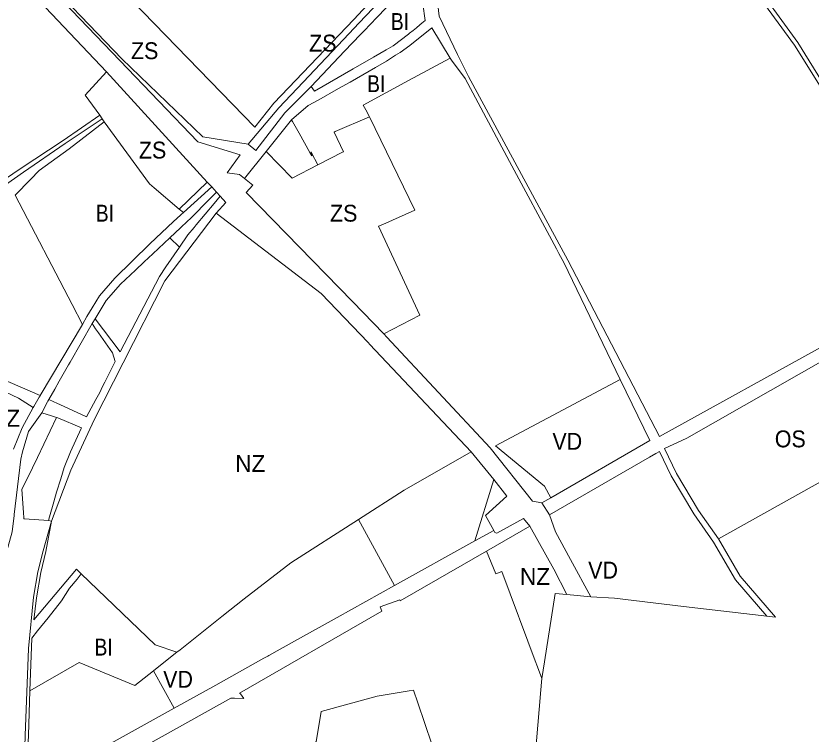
# Model space of a CAD drawing. Extents: x -650451 to -642268, y -1075216 to -1066610.
# Drawn here: x -646629 to -646064, y -1073015 to -1072505 of the extents above; entities that cross this region are included whole.
import ezdxf

# ---------------------------------------------------------------- set-up
doc = ezdxf.new("R2010")
doc.units = 0
doc.header["$LTSCALE"] = 4.8
for name, color, linetype, lineweight in [('15', 7, 'Continuous', 13), ('2', 7, 'Continuous', 13), ('25', 7, 'Continuous', 13), ('35', 7, 'Continuous', 13), ('41', 7, 'Continuous', 13), ('45', 7, 'Continuous', 13), ('46', 7, 'Continuous', 13), ('6', 7, 'Continuous', 13), ('9', 7, 'Continuous', 13)]:
    doc.layers.add(name, color=color, linetype=linetype, lineweight=lineweight)
doc.layers.add('62', color=7, linetype='Continuous')

msp = doc.modelspace()

# ---------------------------------------------------------------- linework, layer by layer
at = {"layer": '15'}
for points in [[(-646415.75, -1072178.82), (-646407.81, -1072188.6), (-646367.24, -1072276.07), (-646356.62, -1072289.89), (-646349.05, -1072298.16), (-646326.33, -1072322.56), (-646298.76, -1072344.13), (-646267.31, -1072361.39), (-646225.13, -1072384.18), (-646183.23, -1072407.45), (-646151.34, -1072429.6), (-646108.36, -1072475.46), (-646073.49, -1072523.45), (-646054.2, -1072554.48), (-646040.96, -1072577.06), (-646028.02, -1072609.24), (-646016.23, -1072641.16), (-646003.73, -1072680.75), (-645989.39, -1072712.38), (-645973.9, -1072738.22), (-645970.61, -1072747.97), (-645967.91, -1072767.31), (-645967.22, -1072787.26), (-645943.65, -1072789.47)], [(-646466.84, -1072620.18), (-646470.33, -1072617.33), (-646479.13, -1072616.26), (-646469.93, -1072603.28), (-646499.98, -1072594.11), (-646555.4, -1072536.38), (-646709.19, -1072376.06), (-646746.37, -1072333.94), (-646794.77, -1072282.59), (-646806.14, -1072261.22), (-646814.33, -1072251.34), (-646837.4, -1072236.27), (-646874.21, -1072201.34), (-646882.135, -1072193.308)], [(-646357.09, -1072310.35), (-646360.3, -1072310.87), (-646345.73, -1072375.51), (-646336.01, -1072456.23), (-646336.29, -1072457.22), (-646335.99, -1072459.38), (-646333.34, -1072461.67), (-646328.45, -1072504.81)], [(-646056.42, -1072556.49), (-646075.82, -1072525.54), (-646110.61, -1072477.49), (-646153.49, -1072431.54), (-646172.81, -1072418.2), (-646185.45, -1072409.47), (-646194.19, -1072404.62), (-646237.94, -1072404.35), (-646254.75, -1072404.25)], [(-646618.158, -1072468.098), (-646554.1, -1072535.1), (-646496.37, -1072590.65), (-646464.22, -1072595.84)], [(-646419.42, -1072554.86), (-646417.04, -1072558.03), (-646389.66, -1072542.34), (-646375.02, -1072533.97), (-646366.06, -1072528.72), (-646361.21, -1072525.88), (-646350.3, -1072517.64), (-646349.44, -1072516.94), (-646346.96, -1072514.94), (-646344.62, -1072513.04), (-646342.09, -1072511), (-646340.7, -1072509.87), (-646338.39, -1072508), (-646339.97, -1072495.95), (-646343.13, -1072475.03)], [(-646328.45, -1072504.81), (-646315.32, -1072532.01), (-646307.6, -1072547.74), (-646236.97, -1072678.31), (-646171.72, -1072803.51), (-646052.58, -1072737.82)], [(-646320.62, -1072534.6), (-646333.56, -1072513.13), (-646349.18, -1072525.64), (-646356.24, -1072530.55), (-646359.35, -1072532.58), (-646365.89, -1072536.86), (-646373.66, -1072541.37), (-646391.59, -1072551.76), (-646400, -1072556.19), (-646413.86, -1072564.2), (-646421.52, -1072568.42), (-646433.36, -1072578.45), (-646451.458, -1072601.008), (-646466.84, -1072620.18)], [(-646199.72, -1072763.1), (-646239.88, -1072679.99), (-646243.32, -1072673.57), (-646245.13, -1072670.2), (-646278.44, -1072608.07), (-646310.01, -1072549.22), (-646319.56, -1072536.05), (-646320.62, -1072534.6)], [(-646464.22, -1072595.84), (-646458.76, -1072600.29), (-646438.05, -1072573.49), (-646419.42, -1072554.86)], [(-646876.53, -1072777.33), (-646830.21, -1072751.9), (-646785.3, -1072721.58), (-646742.12, -1072691.26), (-646698.27, -1072661.58), (-646657.13, -1072634.3), (-646626.37, -1072613.4), (-646595.77, -1072593.16), (-646569.69, -1072575.19), (-646567.89, -1072577.87)], [(-646567.89, -1072577.87), (-646594.18, -1072595.26), (-646623.97, -1072615.59), (-646697.89, -1072667.65)], [(-646513.05, -1072668.97), (-646507.03, -1072660.28), (-646502.7, -1072655.08), (-646501.06, -1072653.12), (-646488.4, -1072637.89), (-646484.1, -1072632.72)], [(-646484.1, -1072632.72), (-646480.02, -1072637.18), (-646486.95, -1072644.87)], [(-646486.95, -1072644.87), (-646523.5, -1072692.86), (-646553.12, -1072751.12), (-646573.72, -1072791.74), (-646590.21, -1072827.45), (-646603.99, -1072863.84), (-646606.09, -1072863.23)], [(-646573.04, -1072719.85), (-646555.29, -1072743.47), (-646527.32, -1072689.94), (-646522.77, -1072683), (-646513.05, -1072668.97)], [(-646605.93, -1072777.31), (-646599.75, -1072780.14), (-646598.02, -1072780.93), (-646579.08, -1072789.5), (-646572.45, -1072777.28), (-646569.72, -1072772.24), (-646567.66, -1072768.09), (-646566, -1072764.9), (-646558.8, -1072750.3), (-646560.74, -1072744.12), (-646570.64, -1072729.84), (-646572.64, -1072726.97), (-646575.17, -1072723.31), (-646573.04, -1072719.85)], [(-645991.37, -1072798.84), (-645990.23, -1072788.27), (-645989.88, -1072784.99), (-645995.95, -1072779.42), (-646013.15, -1072760.96), (-646027.3, -1072750.14), (-646041.81, -1072745.33), (-646052.23, -1072747.56), (-646152.26, -1072804.66), (-646168.17, -1072812.07), (-646159.73, -1072829.79), (-646143.99, -1072856.11), (-646129.91, -1072876.24)], [(-646737.05, -1072756.4), (-646732.5, -1072757.63), (-646708.65, -1072775.02), (-646702.45, -1072773.39), (-646647.93, -1072759.01), (-646612.11, -1072774.56)], [(-646249.04, -1072847.16), (-646178.75, -1072806.5), (-646199.72, -1072763.1)], [(-646616.97, -1072782.9), (-646627.38, -1072776.23), (-646636.84, -1072771.74), (-646646.12, -1072767.32), (-646701.12, -1072787.08)], [(-646612.11, -1072774.56), (-646612.4, -1072775.05), (-646612.76, -1072775.67), (-646616.6, -1072782.31), (-646616.97, -1072782.9)], [(-646610.86, -1072786.74), (-646606.795, -1072778.965), (-646606.54, -1072778.47), (-646605.93, -1072777.31)], [(-646600.37, -1072790.04), (-646603.99, -1072788.9), (-646610.86, -1072786.74)], [(-646606.09, -1072863.23), (-646605.32, -1072860.63), (-646602.37, -1072849.93), (-646600.35, -1072843.05), (-646597.38, -1072833.61), (-646594.89, -1072825.68), (-646590.47, -1072814.45), (-646582.98, -1072797.91), (-646582.77, -1072797.45), (-646599.44, -1072790.33), (-646600.37, -1072790.04)], [(-646095.6, -1072931.21), (-646117.66, -1072905.49), (-646133.31, -1072878.61), (-646147.4, -1072858.48), (-646163.47, -1072831.58), (-646171.77, -1072814.14), (-646174.3, -1072815.6), (-646179.01, -1072818.3), (-646250.05, -1072859.17), (-646255.39, -1072850.83), (-646249.04, -1072847.16)], [(-646618.56, -1073101.42), (-646620.19, -1073102.14), (-646621.38, -1073102.66), (-646627, -1073073.75), (-646626.07, -1073068.71), (-646624.17, -1073058.44), (-646623.51, -1073039.8), (-646622.66, -1073016.13), (-646620.39, -1072954.3), (-646616.9, -1072917.9), (-646613.68, -1072899.89), (-646610.04, -1072884.81), (-646603.99, -1072863.84)], [(-646603.99, -1072863.84), (-646607.94, -1072885.41), (-646611.51, -1072900.28), (-646614.73, -1072918.29), (-646616.49, -1072934), (-646586.22, -1072897.88), (-646582.8, -1072901.17)], [(-646289.57, -1072870.47), (-646288.95, -1072871.78), (-646287.48, -1072872.3), (-646268.48, -1072861.81), (-646264.06, -1072867.32)], [(-646516.7, -1072996.65), (-646487.19, -1072980.23), (-646453, -1072961.2), (-646450.17, -1072959.63), (-646449.44, -1072959.22), (-646431.29, -1072949.12), (-646401, -1072932.26), (-646360.22, -1072909.57), (-646303.02, -1072877.74), (-646289.57, -1072870.47)], [(-646264.06, -1072867.32), (-646276.24, -1072874.34), (-646294.78, -1072885.04)], [(-646129.91, -1072876.24), (-646114.5, -1072902.8), (-646089.39, -1072931.92), (-646095.6, -1072931.21)], [(-646294.78, -1072885.04), (-646356.19, -1072920.37), (-646356.46, -1072919.65), (-646370.26, -1072924.6), (-646369.16, -1072927.84), (-646470.24, -1072985.98), (-646469.61, -1072986.45), (-646467.34, -1072989.85), (-646473.97, -1072989.63), (-646476.45, -1072989.55), (-646555.79, -1073033.92)], [(-646582.8, -1072901.17), (-646585.85, -1072904.89), (-646591.2, -1072911.41), (-646596.98, -1072920.49), (-646606.48, -1072932.39), (-646613.84, -1072941.71), (-646617.93, -1072946.87), (-646619.48, -1072984.34)], [(-646619.48, -1072984.34), (-646620.38, -1073015.9), (-646620.71, -1073025.49), (-646621.44, -1073049.79), (-646616.55, -1073052.21), (-646516.7, -1072996.65)]]:
    msp.add_lwpolyline(points, dxfattribs=at)
at = {"layer": '2'}
for points in [[(-646345.741, -1072460.38), (-646389.081, -1072507.297), (-646445.877, -1072566.771), (-646459.575, -1072583.748), (-646594.561, -1072444.38)], [(-646419.42, -1072554.86), (-646395.71, -1072529.8), (-646384.41, -1072517.86), (-646381.81, -1072515.17), (-646372.79, -1072505.81), (-646352.53, -1072484.78), (-646343.13, -1072475.03)], [(-646343.13, -1072475.03), (-646339.97, -1072495.95), (-646338.39, -1072508), (-646340.7, -1072509.87), (-646342.09, -1072511), (-646344.62, -1072513.04), (-646346.96, -1072514.94), (-646349.44, -1072516.94), (-646350.3, -1072517.64), (-646361.21, -1072525.88), (-646366.06, -1072528.72), (-646375.02, -1072533.97), (-646389.66, -1072542.34), (-646417.04, -1072558.03), (-646419.42, -1072554.86)], [(-646433.36, -1072578.45), (-646421.52, -1072568.42), (-646413.86, -1072564.2), (-646400, -1072556.19), (-646391.59, -1072551.76), (-646373.66, -1072541.37), (-646365.89, -1072536.86), (-646359.35, -1072532.58), (-646356.24, -1072530.55), (-646349.18, -1072525.64), (-646333.56, -1072513.13), (-646320.62, -1072534.6)], [(-646320.62, -1072534.6), (-646350.18, -1072550.59), (-646382.41, -1072568.01), (-646380.47, -1072571.51), (-646377.84, -1072576.29)], [(-646414.77, -1072610.61), (-646419.11, -1072602.03), (-646419.47, -1072601.31), (-646419.02, -1072604.18), (-646420.36, -1072601.78), (-646427.95, -1072588.07), (-646432.57, -1072579.75), (-646433.36, -1072578.45)], [(-646377.84, -1072576.29), (-646402.24, -1072586.89), (-646403.01, -1072587.22), (-646396.49, -1072601.15), (-646397.18, -1072601.51), (-646406.02, -1072606.08), (-646414.77, -1072610.61)], [(-646629.86, -1072632.07), (-646618.94, -1072620.88), (-646612.66, -1072614.57), (-646591.49, -1072599.19), (-646566.49, -1072579.96)], [(-646566.49, -1072579.96), (-646534.36, -1072624), (-646531.13, -1072626.73), (-646513.209, -1072641.935), (-646510.28, -1072644.42)], [(-646581.92, -1072723.91), (-646589.37, -1072709.83), (-646629.86, -1072632.07)], [(-646510.28, -1072644.42), (-646511.84, -1072645.84), (-646512.21, -1072646.18), (-646517.19, -1072650.7), (-646534.18, -1072666.63), (-646558.97, -1072691.01), (-646569.81, -1072703.71), (-646575.12, -1072712.2), (-646578.98, -1072718.36), (-646581.92, -1072723.91)], [(-646573.04, -1072719.85), (-646565.04, -1072706.87), (-646554.85, -1072695.37), (-646544.26, -1072685.38), (-646538.05, -1072679.53), (-646531.95, -1072673.77), (-646519.93, -1072662.47), (-646513.05, -1072668.97)], [(-646513.05, -1072668.97), (-646522.77, -1072683), (-646527.32, -1072689.94), (-646555.29, -1072743.47), (-646573.04, -1072719.85)], [(-646605.93, -1072777.31), (-646601.72, -1072769.92), (-646598.51, -1072764.27), (-646597.52, -1072762.54), (-646591.82, -1072752.54), (-646590.83, -1072750.81), (-646575.17, -1072723.31)], [(-646575.17, -1072723.31), (-646572.64, -1072726.97), (-646570.64, -1072729.84), (-646560.74, -1072744.12), (-646558.8, -1072750.3), (-646566, -1072764.9), (-646567.66, -1072768.09), (-646569.72, -1072772.24), (-646572.45, -1072777.28), (-646579.08, -1072789.5), (-646598.02, -1072780.93), (-646599.75, -1072780.14), (-646605.93, -1072777.31)], [(-646623.67, -1072862.03), (-646623.71, -1072861.37), (-646623.95, -1072857.6), (-646625.02, -1072841.21), (-646617.596, -1072825.798), (-646614.07, -1072818.47), (-646600.37, -1072790.04)], [(-646600.37, -1072790.04), (-646599.44, -1072790.33), (-646582.77, -1072797.45), (-646582.98, -1072797.91), (-646590.47, -1072814.45), (-646594.89, -1072825.68), (-646597.38, -1072833.61), (-646600.35, -1072843.05), (-646602.37, -1072849.93), (-646605.32, -1072860.63), (-646606.09, -1072863.23)], [(-646606.09, -1072863.23), (-646623.25, -1072862.05), (-646623.67, -1072862.03)], [(-646619.48, -1072984.34), (-646617.93, -1072946.87), (-646613.84, -1072941.71), (-646606.48, -1072932.39), (-646596.98, -1072920.49), (-646591.2, -1072911.41), (-646585.85, -1072904.89), (-646582.8, -1072901.17)], [(-646582.8, -1072901.17), (-646530.4, -1072951.72), (-646514.85, -1072956.93)], [(-646514.85, -1072956.93), (-646521.76, -1072962.42), (-646531.46, -1072970.12)], [(-646531.46, -1072970.12), (-646544.68, -1072980.62), (-646584.23, -1072964.22), (-646619.48, -1072984.34)]]:
    msp.add_lwpolyline(points, dxfattribs=at)
at = {"layer": '25'}
for points in [[(-646882.135, -1072193.308), (-646874.21, -1072201.34), (-646837.4, -1072236.27), (-646814.33, -1072251.34), (-646806.14, -1072261.22), (-646794.77, -1072282.59), (-646746.37, -1072333.94), (-646709.19, -1072376.06), (-646555.4, -1072536.38), (-646499.98, -1072594.11), (-646469.93, -1072603.28), (-646479.13, -1072616.26), (-646470.33, -1072617.33), (-646466.84, -1072620.18)], [(-646564.91, -1072544.37), (-646595.21, -1072512.47), (-646647.48, -1072457.43), (-646768.87, -1072329.6), (-646772.7, -1072325.66)], [(-646486.95, -1072644.87), (-646480.02, -1072637.18), (-646484.1, -1072632.72), (-646486.62, -1072629.97), (-646490.11, -1072626.15), (-646493.229, -1072622.74), (-646564.91, -1072544.37)], [(-646466.84, -1072620.18), (-646460.98, -1072624.95), (-646465.55, -1072630.11), (-646389.97, -1072707.73), (-646367.72, -1072730.68)], [(-646305.56, -1072814.43), (-646377.69, -1072738.13), (-646378.96, -1072736.78), (-646412.35, -1072701.92), (-646486.95, -1072644.87)], [(-646367.72, -1072730.68), (-646365.52, -1072733.03), (-646292.17, -1072811.6), (-646261.97, -1072849.66), (-646255.39, -1072850.83), (-646250.05, -1072859.17)], [(-646289.57, -1072870.47), (-646295.37, -1072859.86), (-646280.32, -1072845.93), (-646289.63, -1072834.04), (-646305.56, -1072814.43)], [(-646250.05, -1072859.17), (-646245.69, -1072871.45), (-646235.02, -1072891.02), (-646220.64, -1072917.46), (-646237.66, -1072915.89)], [(-646264.06, -1072867.32), (-646268.48, -1072861.81), (-646287.48, -1072872.3), (-646288.95, -1072871.78), (-646289.57, -1072870.47)], [(-646237.66, -1072915.89), (-646246.82, -1072897.82), (-646264.06, -1072867.32)]]:
    msp.add_lwpolyline(points, dxfattribs=at)
at = {"layer": '35'}
for points in [[(-646249.04, -1072847.16), (-646253.56, -1072838.8), (-646288.27, -1072810.22), (-646199.72, -1072763.1)], [(-646199.72, -1072763.1), (-646178.75, -1072806.5), (-646249.04, -1072847.16)], [(-646250.05, -1072859.17), (-646179.01, -1072818.3), (-646174.3, -1072815.6), (-646171.77, -1072814.14), (-646163.47, -1072831.58), (-646147.4, -1072858.48), (-646133.31, -1072878.61), (-646117.66, -1072905.49), (-646095.6, -1072931.21)], [(-646220.64, -1072917.46), (-646235.02, -1072891.02), (-646245.69, -1072871.45), (-646250.05, -1072859.17)], [(-646514.85, -1072956.93), (-646512.65, -1072955.18), (-646510.27, -1072953.29), (-646505.53, -1072949.52), (-646483, -1072931.63), (-646466.97, -1072918.89), (-646433.87, -1072893.44), (-646385.86, -1072862.59), (-646360.22, -1072909.57)], [(-646555.79, -1073033.92), (-646476.45, -1072989.55), (-646473.97, -1072989.63), (-646467.34, -1072989.85), (-646469.61, -1072986.45), (-646470.24, -1072985.98), (-646369.16, -1072927.84), (-646370.26, -1072924.6), (-646356.46, -1072919.65), (-646356.19, -1072920.37), (-646294.78, -1072885.04)], [(-646294.78, -1072885.04), (-646288.06, -1072901.13), (-646283.96, -1072899.46), (-646259.43, -1072964.94), (-646259.28, -1072965.36), (-646255.41, -1072975.67)], [(-646360.22, -1072909.57), (-646401, -1072932.26), (-646431.29, -1072949.12), (-646449.44, -1072959.22), (-646450.17, -1072959.63), (-646453, -1072961.2), (-646487.19, -1072980.23), (-646516.7, -1072996.65), (-646531.46, -1072970.12)], [(-646095.6, -1072931.21), (-646154.82, -1072924.44), (-646203.72, -1072918.45), (-646220.64, -1072917.46)], [(-646531.46, -1072970.12), (-646521.76, -1072962.42), (-646514.85, -1072956.93)], [(-646255.41, -1072975.67), (-646255.79, -1072978.09), (-646256.25, -1072983.65), (-646261.54, -1073047.75), (-646263.36, -1073069.88), (-646262.94, -1073074.15)], [(-646312.87, -1073082.4), (-646333.54, -1073022.2), (-646343.57, -1072993), (-646346.69, -1072983.91), (-646349.72, -1072984.42), (-646372.47, -1072988.24), (-646412.31, -1072999.06), (-646415.94, -1073020.53), (-646442.78, -1073031.24), (-646452.08, -1073034.96), (-646542.62, -1073071.1)]]:
    msp.add_lwpolyline(points, dxfattribs=at)
at = {"layer": '41'}
for p, q in [((-646466.84, -1072620.18), (-646451.458, -1072601.008)), ((-646303.02, -1072877.74), (-646289.63, -1072834.04))]:
    msp.add_line(p, q, dxfattribs=at)
for points in [[(-646594.561, -1072444.38), (-646459.575, -1072583.748), (-646445.877, -1072566.771), (-646389.081, -1072507.297), (-646345.741, -1072460.38), (-646345.36, -1072467.29)], [(-646464.22, -1072595.84), (-646496.37, -1072590.65), (-646554.1, -1072535.1), (-646618.158, -1072468.098)], [(-646345.36, -1072467.29), (-646385.5, -1072509.78), (-646392.36, -1072517.06), (-646425.07, -1072551.7), (-646442.31, -1072569.97), (-646464.22, -1072595.84)], [(-646569.69, -1072575.19), (-646580.06, -1072561.09), (-646564.91, -1072544.37), (-646493.229, -1072622.74), (-646513.209, -1072641.935)], [(-646513.209, -1072641.935), (-646531.13, -1072626.73), (-646534.36, -1072624), (-646566.49, -1072579.96), (-646567.89, -1072577.87), (-646569.69, -1072575.19)], [(-646414.77, -1072610.61), (-646406.02, -1072606.08), (-646397.18, -1072601.51), (-646396.49, -1072601.15), (-646403.01, -1072587.22), (-646402.24, -1072586.89), (-646377.84, -1072576.29)], [(-646377.84, -1072576.29), (-646345.75, -1072642.79), (-646368.51, -1072652.81), (-646371.66, -1072654.2), (-646342.08, -1072717.43), (-646367.72, -1072730.68)], [(-646451.458, -1072601.008), (-646433.024, -1072620.04), (-646414.77, -1072610.61)], [(-646367.72, -1072730.68), (-646389.97, -1072707.73), (-646465.55, -1072630.11), (-646460.98, -1072624.95), (-646466.84, -1072620.18)], [(-646519.93, -1072662.47), (-646512.3, -1072655.3), (-646507.21, -1072650.52), (-646505.26, -1072648.68), (-646491.42, -1072634.69), (-646486.62, -1072629.97), (-646484.1, -1072632.72)], [(-646484.1, -1072632.72), (-646488.4, -1072637.89), (-646501.06, -1072653.12), (-646502.7, -1072655.08), (-646507.03, -1072660.28), (-646513.05, -1072668.97), (-646519.93, -1072662.47)], [(-646289.63, -1072834.04), (-646280.32, -1072845.93), (-646295.37, -1072859.86), (-646289.57, -1072870.47), (-646303.02, -1072877.74)]]:
    msp.add_lwpolyline(points, dxfattribs=at)
at = {"layer": '45'}
for points in [[(-645943.65, -1072789.47), (-645967.22, -1072787.26), (-645967.91, -1072767.31), (-645970.61, -1072747.97), (-645973.9, -1072738.22), (-645989.39, -1072712.38), (-646003.73, -1072680.75), (-646016.23, -1072641.16), (-646028.02, -1072609.24), (-646040.96, -1072577.06), (-646054.2, -1072554.48), (-646073.49, -1072523.45), (-646108.36, -1072475.46), (-646151.34, -1072429.6), (-646183.23, -1072407.45), (-646225.13, -1072384.18), (-646267.31, -1072361.39), (-646298.76, -1072344.13), (-646326.33, -1072322.56), (-646349.05, -1072298.16), (-646356.62, -1072289.89), (-646367.24, -1072276.07), (-646407.81, -1072188.6), (-646415.75, -1072178.82)], [(-646464.22, -1072595.84), (-646442.31, -1072569.97), (-646425.07, -1072551.7), (-646392.36, -1072517.06), (-646385.5, -1072509.78), (-646345.36, -1072467.29)], [(-646343.13, -1072475.03), (-646352.53, -1072484.78), (-646372.79, -1072505.81), (-646381.81, -1072515.17), (-646384.41, -1072517.86), (-646395.71, -1072529.8), (-646419.42, -1072554.86)], [(-646419.42, -1072554.86), (-646438.05, -1072573.49), (-646458.76, -1072600.29), (-646464.22, -1072595.84)], [(-646581.92, -1072723.91), (-646578.98, -1072718.36), (-646575.12, -1072712.2), (-646569.81, -1072703.71), (-646558.97, -1072691.01), (-646534.18, -1072666.63), (-646517.19, -1072650.7), (-646512.21, -1072646.18), (-646511.84, -1072645.84), (-646510.28, -1072644.42), (-646490.11, -1072626.15), (-646486.62, -1072629.97)], [(-646486.62, -1072629.97), (-646491.42, -1072634.69), (-646505.26, -1072648.68), (-646507.21, -1072650.52), (-646512.3, -1072655.3), (-646519.93, -1072662.47)], [(-646519.93, -1072662.47), (-646531.95, -1072673.77), (-646538.05, -1072679.53), (-646544.26, -1072685.38), (-646554.85, -1072695.37), (-646565.04, -1072706.87), (-646573.04, -1072719.85), (-646575.17, -1072723.31)], [(-646616.97, -1072782.9), (-646616.6, -1072782.31), (-646612.76, -1072775.67), (-646612.4, -1072775.05), (-646612.11, -1072774.56), (-646581.92, -1072723.91)], [(-646575.17, -1072723.31), (-646590.83, -1072750.81), (-646591.82, -1072752.54), (-646597.52, -1072762.54), (-646598.51, -1072764.27), (-646601.72, -1072769.92), (-646605.93, -1072777.31)], [(-646605.93, -1072777.31), (-646606.54, -1072778.47), (-646606.795, -1072778.965), (-646610.86, -1072786.74)], [(-646610.86, -1072786.74), (-646620.27, -1072799.95), (-646624.54, -1072814.52), (-646625.91, -1072819.66), (-646630.45, -1072858.93), (-646630.57, -1072859.99), (-646630.76, -1072861.61), (-646631.89, -1072871.33), (-646635.11, -1072882.47), (-646640.96, -1072890.83), (-646684.36, -1072941.43), (-646732.95, -1072998.07)], [(-646631.08, -1072812.68), (-646624.81, -1072797.42), (-646616.97, -1072782.9)]]:
    msp.add_lwpolyline(points, dxfattribs=at)
at = {"layer": '46'}
for points in [[(-646768.87, -1072329.6), (-646647.48, -1072457.43), (-646595.21, -1072512.47), (-646564.91, -1072544.37)], [(-646564.91, -1072544.37), (-646580.06, -1072561.09), (-646569.69, -1072575.19)], [(-646569.69, -1072575.19), (-646595.77, -1072593.16), (-646626.37, -1072613.4), (-646657.13, -1072634.3), (-646698.27, -1072661.58), (-646742.12, -1072691.26), (-646785.3, -1072721.58), (-646830.21, -1072751.9), (-646876.53, -1072777.33)], [(-646697.89, -1072667.65), (-646623.97, -1072615.59), (-646594.18, -1072595.26), (-646567.89, -1072577.87), (-646566.49, -1072579.96)], [(-646566.49, -1072579.96), (-646591.49, -1072599.19), (-646612.66, -1072614.57), (-646618.94, -1072620.88), (-646629.86, -1072632.07)], [(-646603.99, -1072863.84), (-646590.21, -1072827.45), (-646573.72, -1072791.74), (-646553.12, -1072751.12), (-646523.5, -1072692.86), (-646486.95, -1072644.87)], [(-646486.95, -1072644.87), (-646412.35, -1072701.92), (-646378.96, -1072736.78), (-646377.69, -1072738.13), (-646305.56, -1072814.43)], [(-646305.56, -1072814.43), (-646353.25, -1072841.63), (-646385.86, -1072862.59)], [(-646582.8, -1072901.17), (-646586.22, -1072897.88), (-646616.49, -1072934), (-646614.73, -1072918.29), (-646611.51, -1072900.28), (-646607.94, -1072885.41), (-646603.99, -1072863.84)], [(-646385.86, -1072862.59), (-646433.87, -1072893.44), (-646466.97, -1072918.89), (-646483, -1072931.63), (-646505.53, -1072949.52), (-646510.27, -1072953.29), (-646512.65, -1072955.18), (-646514.85, -1072956.93)], [(-646294.78, -1072885.04), (-646276.24, -1072874.34), (-646264.06, -1072867.32)], [(-646264.06, -1072867.32), (-646246.82, -1072897.82), (-646237.66, -1072915.89)], [(-646255.41, -1072975.67), (-646259.28, -1072965.36), (-646259.43, -1072964.94), (-646283.96, -1072899.46), (-646288.06, -1072901.13), (-646294.78, -1072885.04)], [(-646514.85, -1072956.93), (-646530.4, -1072951.72), (-646582.8, -1072901.17)], [(-646237.66, -1072915.89), (-646245.98, -1072915.13), (-646253.54, -1072963.69), (-646255.41, -1072975.67)]]:
    msp.add_lwpolyline(points, dxfattribs=at)
at = {"layer": '6'}
for points in [[(-646646.12, -1072767.32), (-646636.84, -1072771.74), (-646627.38, -1072776.23), (-646616.97, -1072782.9)], [(-646616.97, -1072782.9), (-646624.81, -1072797.42), (-646631.08, -1072812.68)]]:
    msp.add_lwpolyline(points, dxfattribs=at)
at = {"layer": '9'}
for points in [[(-646129.91, -1072876.24), (-646143.99, -1072856.11), (-646159.73, -1072829.79), (-646168.17, -1072812.07), (-646152.26, -1072804.66), (-646052.23, -1072747.56), (-646041.81, -1072745.33), (-646027.3, -1072750.14), (-646013.15, -1072760.96), (-645995.95, -1072779.42), (-645989.88, -1072784.99), (-645990.23, -1072788.27), (-645991.37, -1072798.84)], [(-645991.37, -1072798.84), (-645996.8, -1072801.88), (-646129.91, -1072876.24)]]:
    msp.add_lwpolyline(points, dxfattribs=at)

# ---------------------------------------------------------------- texts
at = {"layer": '62'}
for s, width, p in [('BI', 0.85, (-646362.74, -1072514.638)), ('ZS', 0.95, (-646420.869, -1072529.98)), ('ZS', 0.95, (-646547.499, -1072535.386)), ('BI', 0.85, (-646379.603, -1072558.835)), ('ZS', 0.95, (-646541.878, -1072606.007)), ('BI', 0.85, (-646572.473, -1072650.857)), ('ZS', 0.95, (-646406.036, -1072650.872)), ('VD', 0.95, (-646247.921, -1072813.019)), ('OS', 0.95, (-646089.832, -1072811.287)), ('VD', 0.95, (-646222.488, -1072904.576)), ('BI', 0.85, (-646573.382, -1072959.271)), ('VD', 0.95, (-646524.605, -1072982.155))]:
    msp.add_text(s, height=12, dxfattribs=dict(at, width=width)).set_placement(p)
for s, p in [('RZ', (-646647.725, -1072796.633)), ('NZ', (-646473.382, -1072828.734)), ('NZ', (-646270.979, -1072909.066))]:
    msp.add_text(s, height=12, dxfattribs=at).set_placement(p)

doc.saveas('drawing.dxf')
